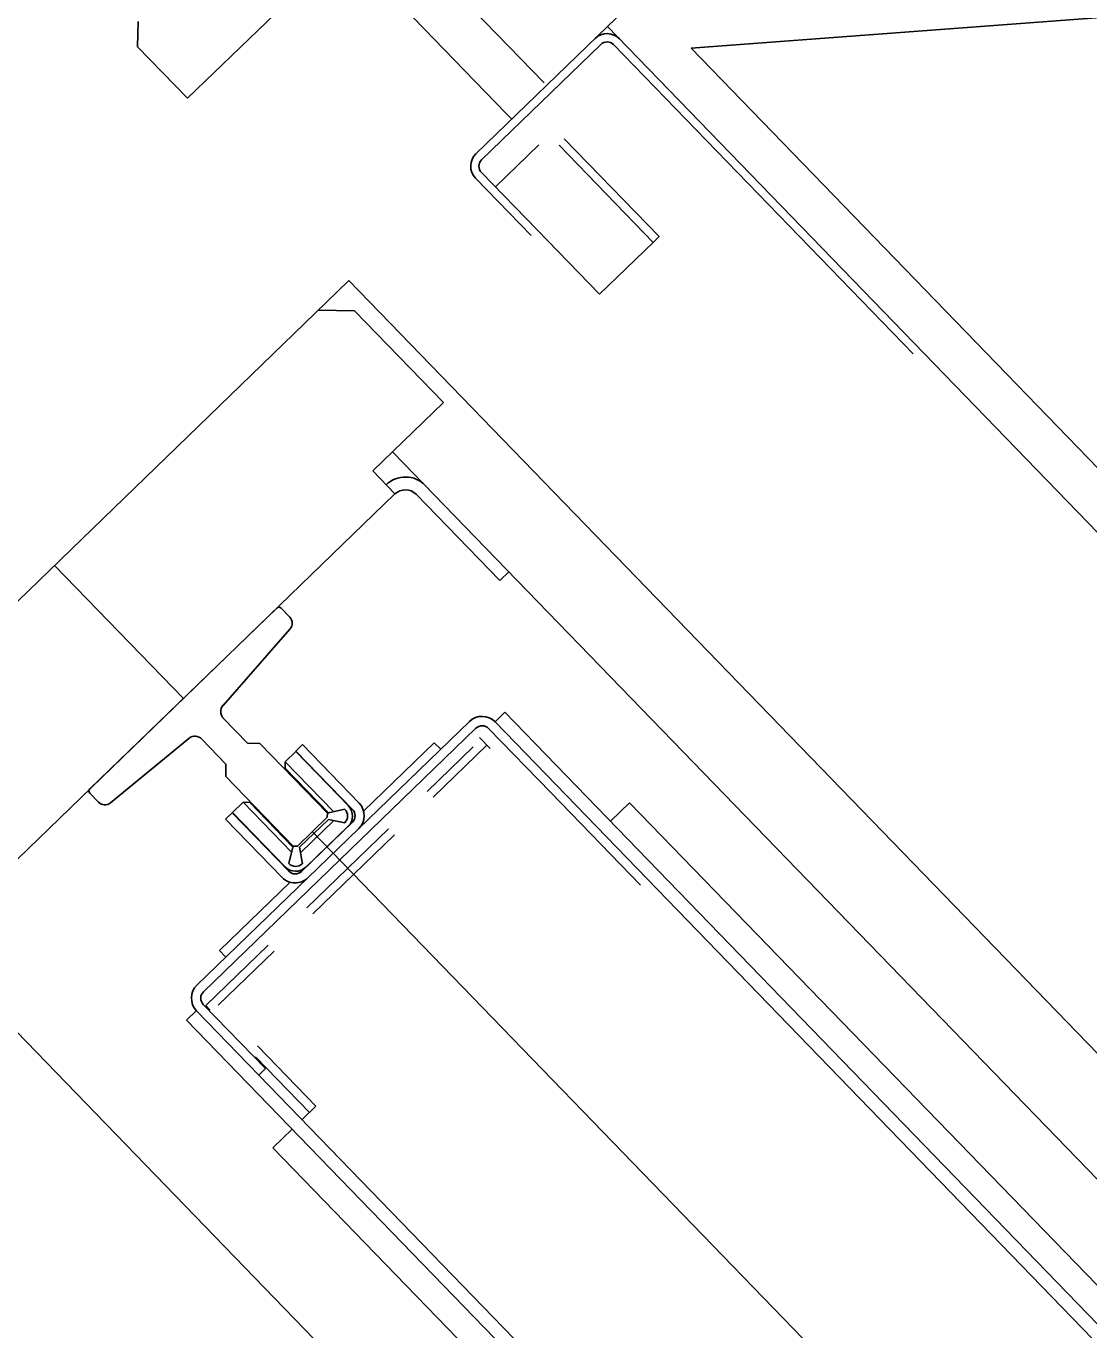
# Model space of a CAD drawing. Extents: x 468143 to 491361, y 1438528 to 1468730.
# Drawn here: x 490348.49 to 490349.655, y 1467637.984 to 1467639.415 of the extents above; entities that cross this region are included whole.
import ezdxf

# ---------------------------------------------------------------- set-up
doc = ezdxf.new("R2010")
doc.units = 0
doc.layers.add('Xreference_dp', color=7, linetype='Continuous')

msp = doc.modelspace()

# ---------------------------------------------------------------- linework, layer by layer
at = {"layer": 'Xreference_dp'}
for p, q in [((490348.6667, 1467639.3358), (490350.0436, 1467640.6685)), ((490348.6667, 1467639.3358), (490350.0436, 1467640.6685)), ((490349.1273, 1467639.4146), (490350.2271, 1467640.479)), ((490349.1273, 1467639.4146), (490350.2271, 1467640.479)), ((490357.6024, 1467640.0218), (490349.2189, 1467639.3907)), ((490357.6024, 1467640.0218), (490349.2189, 1467639.3907)), ((490349.0579, 1467639.3529), (490348.8772, 1467639.5396)), ((490349.0579, 1467639.3529), (490348.8772, 1467639.5396)), ((490349.0159, 1467639.3196), (490348.8389, 1467639.5025)), ((490349.0159, 1467639.3196), (490348.8389, 1467639.5025)), ((490348.6119, 1467639.3924), (490348.6124, 1467639.4202)), ((490348.6119, 1467639.3924), (490348.6124, 1467639.4202)), ((490349.1273, 1467639.4146), (490348.9829, 1467639.2749)), ((490349.1273, 1467639.4146), (490348.9829, 1467639.2749)), ((490349.1273, 1467639.4146), (490350.1745, 1467638.3326)), ((490349.1273, 1467639.4146), (490352.9506, 1467635.4642)), ((490349.1273, 1467639.4146), (490350.1745, 1467638.3326)), ((490349.1273, 1467639.4146), (490352.9506, 1467635.4642)), ((490348.6667, 1467639.3358), (490348.6119, 1467639.3924)), ((490348.6667, 1467639.3358), (490348.6119, 1467639.3924)), ((490348.9892, 1467639.2684), (490349.1201, 1467639.395)), ((490348.9892, 1467639.2684), (490349.1201, 1467639.395)), ((490349.134, 1467639.3948), (490349.4625, 1467639.0553)), ((490349.134, 1467639.3948), (490349.4625, 1467639.0553)), ((490349.2189, 1467639.3907), (490352.9582, 1467635.527)), ((490349.2189, 1467639.3907), (490352.9582, 1467635.527)), ((490349.0222, 1467639.3131), (490349.0159, 1467639.3196)), ((490349.0222, 1467639.3131), (490349.0159, 1467639.3196)), ((490349.0521, 1467639.2847), (490349.0044, 1467639.2386)), ((490349.0521, 1467639.2847), (490349.0044, 1467639.2386)), ((490349.1774, 1467639.1777), (490349.0742, 1467639.2844)), ((490349.1774, 1467639.1777), (490349.0742, 1467639.2844)), ((490349.1839, 1467639.184), (490349.0799, 1467639.2913)), ((490349.1839, 1467639.184), (490349.0799, 1467639.2913)), ((490349.05, 1467639.1914), (490348.989, 1467639.2545)), ((490349.05, 1467639.1914), (490348.989, 1467639.2545)), ((490347.5718, 1467639.2491), (490349.2886, 1467637.4751)), ((490347.5718, 1467639.2491), (490349.2886, 1467637.4751)), ((490348.9825, 1467639.2482), (490349.0435, 1467639.1851)), ((490348.9825, 1467639.2482), (490349.0435, 1467639.1851)), ((490349.1185, 1467639.1207), (490349.05, 1467639.1914)), ((490349.1185, 1467639.1207), (490349.05, 1467639.1914)), ((490349.1774, 1467639.1777), (490349.1839, 1467639.184)), ((490349.1774, 1467639.1777), (490349.1839, 1467639.184)), ((490349.1774, 1467639.1777), (490349.1185, 1467639.1207)), ((490349.1774, 1467639.1777), (490349.1185, 1467639.1207)), ((490348.8436, 1467639.1357), (490348.8067, 1467639.1)), ((490348.8436, 1467639.1357), (490348.8067, 1467639.1)), ((490348.8436, 1467639.1357), (490352.0059, 1467635.8683)), ((490348.8436, 1467639.1357), (490352.0059, 1467635.8683)), ((490348.2905, 1467638.6004), (490348.8067, 1467639.1)), ((490348.2905, 1467638.6004), (490348.8067, 1467639.1)), ((490348.8101, 1467639.1033), (490348.8499, 1467639.1027)), ((490348.8101, 1467639.1033), (490348.8499, 1467639.1027)), ((490348.8499, 1467639.1027), (490348.9474, 1467639.0019)), ((490348.8499, 1467639.1027), (490348.9474, 1467639.0019)), ((490348.9474, 1467639.0019), (490348.8698, 1467638.9269)), ((490348.9474, 1467639.0019), (490348.8698, 1467638.9269)), ((490351.8166, 1467635.9258), (490348.8916, 1467638.948)), ((490351.8166, 1467635.9258), (490348.8916, 1467638.948)), ((490348.8942, 1467638.9016), (490348.8698, 1467638.9269)), ((490348.8942, 1467638.9016), (490348.8698, 1467638.9269)), ((490348.4083, 1467638.4314), (490348.8942, 1467638.9016)), ((490348.4083, 1467638.4314), (490348.8942, 1467638.9016)), ((490348.9174, 1467638.9013), (490349.0091, 1467638.8066)), ((490348.9174, 1467638.9013), (490349.0091, 1467638.8066)), ((490348.6621, 1467638.677), (490348.5207, 1467638.8232)), ((490348.6621, 1467638.677), (490348.5207, 1467638.8232)), ((490349.0191, 1467638.8163), (490349.0091, 1467638.8066)), ((490349.0191, 1467638.8163), (490349.0091, 1467638.8066)), ((490348.5595, 1467638.5779), (490348.7646, 1467638.7764)), ((490348.5595, 1467638.5779), (490348.7646, 1467638.7764)), ((490348.7693, 1467638.7763), (490348.7787, 1467638.7665)), ((490348.7693, 1467638.7763), (490348.7787, 1467638.7665)), ((490348.779, 1467638.7532), (490348.7056, 1467638.6696)), ((490348.779, 1467638.7532), (490348.7056, 1467638.6696)), ((490348.9758, 1467638.6519), (490348.677, 1467638.3627)), ((490348.9758, 1467638.6519), (490348.677, 1467638.3627)), ((490348.7059, 1467638.6554), (490348.7324, 1467638.628)), ((490348.7059, 1467638.6554), (490348.7324, 1467638.628)), ((490349.0039, 1467638.6517), (490349.0147, 1467638.6621)), ((490349.0039, 1467638.6517), (490349.0147, 1467638.6621)), ((490349.9633, 1467637.6604), (490349.0039, 1467638.6517)), ((490349.9633, 1467637.6604), (490349.0039, 1467638.6517)), ((490349.9741, 1467637.6708), (490349.0147, 1467638.6621)), ((490349.9741, 1467637.6708), (490349.0147, 1467638.6621)), ((490348.9829, 1467638.6445), (490348.6842, 1467638.3553)), ((490348.9829, 1467638.6445), (490348.6842, 1467638.3553)), ((490349.065, 1467638.5739), (490348.9969, 1467638.6443)), ((490349.065, 1467638.5739), (490348.9969, 1467638.6443)), ((490348.6681, 1467638.6334), (490348.5822, 1467638.5627)), ((490348.6681, 1467638.6334), (490348.5822, 1467638.5627)), ((490348.7088, 1467638.6052), (490348.6823, 1467638.6326)), ((490348.7088, 1467638.6052), (490348.6823, 1467638.6326)), ((490348.7324, 1467638.628), (490348.746, 1467638.6278)), ((490348.7324, 1467638.628), (490348.746, 1467638.6278)), ((490348.746, 1467638.6278), (490348.82, 1467638.5514)), ((490348.746, 1467638.6278), (490348.82, 1467638.5514)), ((490348.7856, 1467638.6195), (490348.7927, 1467638.6265)), ((490348.7856, 1467638.6195), (490348.7927, 1467638.6265)), ((490348.7927, 1467638.6265), (490348.8548, 1467638.5624)), ((490348.7927, 1467638.6265), (490348.8548, 1467638.5624)), ((490348.9373, 1467638.6285), (490348.8597, 1467638.5534)), ((490348.9373, 1467638.6285), (490348.8597, 1467638.5534)), ((490348.98, 1467638.624), (490348.9296, 1467638.5752)), ((490348.98, 1467638.624), (490348.9296, 1467638.5752)), ((490348.9951, 1467638.626), (490348.9359, 1467638.5687)), ((490348.9951, 1467638.626), (490348.9359, 1467638.5687)), ((490348.9373, 1467638.6285), (490348.9443, 1467638.6214)), ((490348.9373, 1467638.6285), (490348.9443, 1467638.6214)), ((490348.9987, 1467638.6223), (490348.9868, 1467638.6345)), ((490348.9987, 1467638.6223), (490348.9868, 1467638.6345)), ((490348.7738, 1467638.6078), (490348.7854, 1467638.619)), ((490348.7738, 1467638.6078), (490348.7854, 1467638.619)), ((490348.7854, 1467638.619), (490348.8432, 1467638.5592)), ((490348.7854, 1467638.619), (490348.8432, 1467638.5592)), ((490348.7856, 1467638.6195), (490348.8476, 1467638.5554)), ((490348.7856, 1467638.6195), (490348.8476, 1467638.5554)), ((490348.7086, 1467638.5916), (490348.7088, 1467638.6052)), ((490348.7086, 1467638.5916), (490348.7088, 1467638.6052)), ((490348.7738, 1467638.6078), (490348.7737, 1467638.6007)), ((490348.7738, 1467638.6078), (490348.7737, 1467638.6007)), ((490348.8211, 1467638.5518), (490348.7737, 1467638.6007)), ((490348.8211, 1467638.5518), (490348.7737, 1467638.6007)), ((490348.8269, 1467638.553), (490348.7738, 1467638.6078)), ((490348.8269, 1467638.553), (490348.7738, 1467638.6078)), ((490348.8, 1467638.6047), (490348.7996, 1467638.6043)), ((490348.8, 1467638.6047), (490348.7996, 1467638.6043)), ((490348.7825, 1467638.5152), (490348.7086, 1467638.5916)), ((490348.7825, 1467638.5152), (490348.7086, 1467638.5916)), ((490348.8226, 1467638.5813), (490348.8222, 1467638.581)), ((490348.8226, 1467638.5813), (490348.8222, 1467638.581)), ((490348.5689, 1467638.5635), (490348.5594, 1467638.5732)), ((490348.5689, 1467638.5635), (490348.5594, 1467638.5732)), ((490349.065, 1467638.5739), (490349.1634, 1467638.4722)), ((490349.065, 1467638.5739), (490349.1634, 1467638.4722)), ((490348.7156, 1467638.5518), (490348.7084, 1467638.5448)), ((490348.7156, 1467638.5518), (490348.7084, 1467638.5448)), ((490348.7776, 1467638.4877), (490348.7156, 1467638.5518)), ((490348.7776, 1467638.4877), (490348.7156, 1467638.5518)), ((490348.7161, 1467638.552), (490348.7277, 1467638.5632)), ((490348.7161, 1467638.552), (490348.7277, 1467638.5632)), ((490348.7739, 1467638.4923), (490348.7161, 1467638.552)), ((490348.7739, 1467638.4923), (490348.7161, 1467638.552)), ((490348.7277, 1467638.5632), (490348.7808, 1467638.5083)), ((490348.7277, 1467638.5632), (490348.7348, 1467638.5631)), ((490348.7277, 1467638.5632), (490348.7808, 1467638.5083)), ((490348.7277, 1467638.5632), (490348.7348, 1467638.5631)), ((490348.7348, 1467638.5631), (490348.7821, 1467638.5141)), ((490348.7348, 1467638.5631), (490348.7821, 1467638.5141)), ((490348.82, 1467638.5514), (490348.8199, 1467638.5468)), ((490348.82, 1467638.5514), (490348.8199, 1467638.5468)), ((490348.8393, 1467638.5555), (490348.8211, 1467638.5518)), ((490348.8393, 1467638.5555), (490348.8211, 1467638.5518)), ((490349.1516, 1467638.5628), (490349.1305, 1467638.5424)), ((490349.1516, 1467638.5628), (490349.1305, 1467638.5424)), ((490349.9594, 1467637.7282), (490349.1516, 1467638.5628)), ((490349.9594, 1467637.7282), (490349.1516, 1467638.5628)), ((490348.7705, 1467638.4807), (490348.7084, 1467638.5448)), ((490348.7705, 1467638.4807), (490348.7084, 1467638.5448)), ((490348.7303, 1467638.5373), (490348.7299, 1467638.5369)), ((490348.7303, 1467638.5373), (490348.7299, 1467638.5369)), ((490348.8199, 1467638.5468), (490348.7872, 1467638.5151)), ((490348.8199, 1467638.5468), (490348.7872, 1467638.5151)), ((490348.7896, 1467638.5138), (490348.8211, 1467638.5443)), ((490348.7896, 1467638.5138), (490348.8211, 1467638.5443)), ((490348.7906, 1467638.5078), (490348.8271, 1467638.5431)), ((490348.7906, 1467638.5078), (490348.8271, 1467638.5431)), ((490348.8474, 1467638.5415), (490348.7915, 1467638.4874)), ((490348.8474, 1467638.5415), (490348.7915, 1467638.4874)), ((490348.8428, 1467638.5369), (490348.7963, 1467638.4919)), ((490348.8428, 1467638.5369), (490348.7963, 1467638.4919)), ((490348.839, 1467638.5408), (490348.8211, 1467638.5443)), ((490348.839, 1467638.5408), (490348.8211, 1467638.5443)), ((490348.8872, 1467638.5341), (490348.7976, 1467638.4474)), ((490348.8872, 1467638.5341), (490348.7976, 1467638.4474)), ((490351.4, 1467635.8482), (490348.8035, 1467638.531)), ((490351.4, 1467635.8482), (490348.8035, 1467638.531)), ((490348.8935, 1467638.5276), (490348.8039, 1467638.4409)), ((490348.8935, 1467638.5276), (490348.8039, 1467638.4409)), ((490348.7529, 1467638.514), (490348.7525, 1467638.5136)), ((490348.7529, 1467638.514), (490348.7525, 1467638.5136)), ((490348.7778, 1467638.496), (490348.7821, 1467638.5141)), ((490348.7778, 1467638.496), (490348.7821, 1467638.5141)), ((490348.7872, 1467638.5151), (490348.7825, 1467638.5152)), ((490348.7872, 1467638.5151), (490348.7825, 1467638.5152)), ((490348.7926, 1467638.4958), (490348.7896, 1467638.5138)), ((490348.7926, 1467638.4958), (490348.7896, 1467638.5138)), ((490348.7016, 1467638.4004), (490348.7793, 1467638.4756)), ((490348.7016, 1467638.4004), (490348.7793, 1467638.4756)), ((490348.7552, 1467638.4064), (490348.6868, 1467638.3402)), ((490348.7552, 1467638.4064), (490348.6868, 1467638.3402)), ((490348.7615, 1467638.3999), (490348.7002, 1467638.3405)), ((490348.7615, 1467638.3999), (490348.7002, 1467638.3405)), ((490348.7016, 1467638.4004), (490348.7085, 1467638.3932)), ((490348.7016, 1467638.4004), (490348.7085, 1467638.3932)), ((490348.6839, 1467638.3414), (490348.7521, 1467638.271)), ((490348.6839, 1467638.3414), (490348.7521, 1467638.271)), ((490348.6868, 1467638.3402), (490348.6916, 1467638.3352)), ((490348.6868, 1467638.3402), (490348.6916, 1467638.3352)), ((490348.6655, 1467638.3242), (490348.6763, 1467638.3346)), ((490348.6655, 1467638.3242), (490348.6763, 1467638.3346)), ((490349.6249, 1467637.3329), (490348.6655, 1467638.3242)), ((490349.6249, 1467637.3329), (490348.6655, 1467638.3242)), ((490348.6766, 1467638.3343), (490348.6763, 1467638.3346)), ((490348.6766, 1467638.3343), (490348.6763, 1467638.3346)), ((490348.6766, 1467638.3343), (490348.7447, 1467638.2639)), ((490348.6766, 1467638.3343), (490348.7447, 1467638.2639)), ((490348.7433, 1467638.296), (490348.8074, 1467638.2297)), ((490348.7433, 1467638.296), (490348.8074, 1467638.2297)), ((490348.7413, 1467638.2839), (490348.8003, 1467638.2229)), ((490348.7413, 1467638.2839), (490348.8003, 1467638.2229)), ((490348.7447, 1467638.2639), (490348.7521, 1467638.271)), ((490348.7447, 1467638.2639), (490348.7521, 1467638.271)), ((490349.6357, 1467637.3433), (490348.7447, 1467638.2639)), ((490349.6357, 1467637.3433), (490348.7447, 1467638.2639)), ((490348.7921, 1467638.2149), (490348.8074, 1467638.2297)), ((490348.7921, 1467638.2149), (490348.8074, 1467638.2297)), ((490348.7603, 1467638.1841), (490348.7814, 1467638.2045)), ((490348.7603, 1467638.1841), (490348.7814, 1467638.2045)), ((490348.7603, 1467638.1841), (490349.5681, 1467637.3495)), ((490348.7603, 1467638.1841), (490349.5681, 1467637.3495))]:
    msp.add_line(p, q, dxfattribs=at)
for centre, radius, start, end in [((490349.1269, 1467639.3879), 0.0189, 44.063, 134.063), ((490349.1269, 1467639.3879), 0.0189, 44.063, 134.063), ((490349.1269, 1467639.3879), 0.00984, 44.063, 134.063), ((490349.1269, 1467639.3879), 0.00984, 44.063, 134.063), ((490348.9961, 1467639.2613), 0.0189, 134.063, 224.063), ((490348.9961, 1467639.2613), 0.0189, 134.063, 224.063), ((490348.9961, 1467639.2613), 0.00984, 134.063, 224.063), ((490348.9961, 1467639.2613), 0.00984, 134.063, 224.063), ((490348.9056, 1467638.8898), 0.0304, 44.063, 134.063), ((490348.9056, 1467638.8898), 0.0304, 44.063, 134.063), ((490348.9056, 1467638.8898), 0.0164, 44.063, 134.063), ((490348.9056, 1467638.8898), 0.0164, 44.063, 134.063), ((490348.7669, 1467638.774), 0.00328, 44.063, 134.063), ((490348.7669, 1467638.774), 0.00328, 44.063, 134.063), ((490348.7716, 1467638.7597), 0.00984, 318.6946, 44.063), ((490348.7716, 1467638.7597), 0.00984, 318.6946, 44.063), ((490348.7135, 1467638.6627), 0.0105, 138.6946, 224.063), ((490348.7135, 1467638.6627), 0.0105, 138.6946, 224.063), ((490348.9898, 1467638.6374), 0.0201, 44.063, 134.063), ((490348.9898, 1467638.6374), 0.0201, 44.063, 134.063), ((490348.9898, 1467638.6374), 0.00984, 44.063, 134.063), ((490348.9898, 1467638.6374), 0.00984, 44.063, 134.063), ((490348.6748, 1467638.6253), 0.0105, 44.063, 129.4315), ((490348.6748, 1467638.6253), 0.0105, 44.063, 129.4315), ((490348.5618, 1467638.5755), 0.00328, 134.063, 224.063), ((490348.5618, 1467638.5755), 0.00328, 134.063, 224.063), ((490348.5759, 1467638.5703), 0.00984, 224.063, 309.4315), ((490348.5759, 1467638.5703), 0.00984, 224.063, 309.4315), ((490348.8318, 1467638.5482), 0.0104, 314.063, 44.063), ((490348.8318, 1467638.5482), 0.0104, 314.063, 44.063), ((490348.8318, 1467638.5482), 0.0158, 314.063, 44.063), ((490348.8318, 1467638.5482), 0.0158, 314.063, 44.063), ((490348.8406, 1467638.5486), 0.00984, 314.063, 44.063), ((490348.8406, 1467638.5486), 0.00984, 314.063, 44.063), ((490348.8406, 1467638.5486), 0.0198, 314.063, 44.063), ((490348.8406, 1467638.5486), 0.0198, 314.063, 44.063), ((490348.7853, 1467638.5033), 0.0104, 224.063, 314.063), ((490348.7853, 1467638.5033), 0.0104, 224.063, 314.063), ((490348.7847, 1467638.4945), 0.0198, 224.063, 314.063), ((490348.7847, 1467638.4945), 0.0198, 224.063, 314.063), ((490348.7853, 1467638.5033), 0.0158, 224.063, 314.063), ((490348.7853, 1467638.5033), 0.0158, 224.063, 314.063), ((490348.7847, 1467638.4945), 0.00984, 224.063, 314.063), ((490348.7847, 1467638.4945), 0.00984, 224.063, 314.063), ((490348.691, 1467638.3483), 0.0201, 134.063, 224.063), ((490348.691, 1467638.3483), 0.0201, 134.063, 224.063), ((490348.691, 1467638.3483), 0.00984, 134.063, 224.063), ((490348.691, 1467638.3483), 0.00984, 134.063, 224.063)]:
    msp.add_arc(centre, radius, start, end, dxfattribs=at)

doc.saveas('drawing.dxf')
